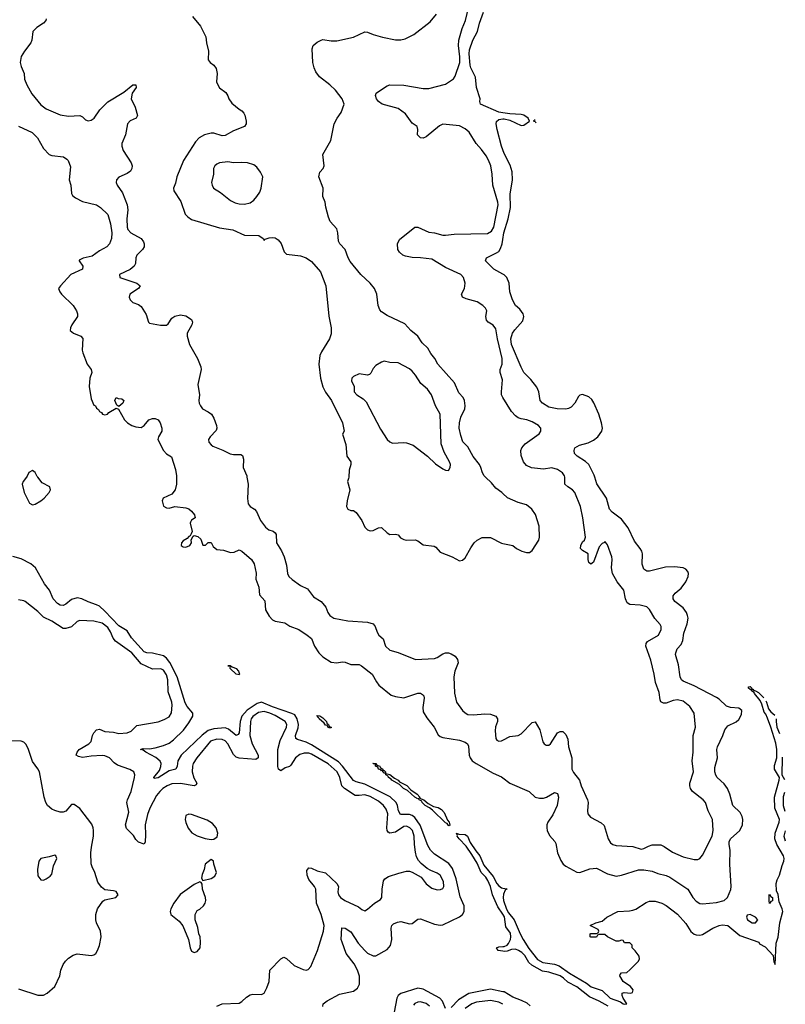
# Model space of a CAD drawing. Header units: inches. Extents: x 1384664 to 1536621, y 460766 to 646467.
# Tile 484 of 488: x 1466539 to 1472023, y 626226 to 633275. Entities that reach past the tile are written whole.
import ezdxf

# ---------------------------------------------------------------- set-up
doc = ezdxf.new("R2010")
doc.units = ezdxf.units.IN
doc.header["$MEASUREMENT"] = 0
for name, color, linetype in [('B4662', 7, 'Continuous'), ('B4663', 7, 'Continuous'), ('B4672', 7, 'Continuous'), ('B4673', 7, 'Continuous')]:
    doc.layers.add(name, color=color, linetype=linetype)

msp = doc.modelspace()

# ---------------------------------------------------------------- linework, layer by layer
at = {"layer": 'B4662', "color": 5}
for points, elevation in [([(1466587.4, 630000), (1466564.4, 629970), (1466557.6, 629950), (1466570.3, 629890), (1466610, 629814.8), (1466630, 629803), (1466650, 629807.6), (1466690, 629830.2), (1466713.6, 629850), (1466749.8, 629890), (1466759.8, 629910), (1466755.8, 629930), (1466700.6, 629960.6), (1466668.4, 630000)], 660), ([(1467662.4, 630000), (1467661.6, 629950), (1467652.7, 629910), (1467630, 629879.5), (1467566.8, 629850), (1467558.8, 629830), (1467570, 629792), (1467590, 629781), (1467610, 629778.8), (1467650, 629790.6), (1467730, 629780.5), (1467750, 629773), (1467770, 629755.5), (1467790.6, 629730), (1467796, 629710), (1467770, 629692.7), (1467762.4, 629677.6), (1467760.5, 629670), (1467774, 629610), (1467766.4, 629593.6), (1467759.8, 629580.2), (1467750, 629575.3), (1467739.1, 629560.9), (1467710, 629545.2), (1467697.3, 629530), (1467696, 629510), (1467710, 629500.7), (1467730, 629499.1), (1467759, 629510), (1467769, 629530), (1467768, 629552), (1467782, 629578), (1467790, 629582), (1467815.3, 629575.3), (1467837.3, 629557.3), (1467850, 629512), (1467870, 629512), (1467888.7, 629531.3), (1467910, 629532), (1467923.9, 629503.9), (1467950, 629481.3), (1467998, 629478), (1468050, 629460.9), (1468075.9, 629464.1), (1468110, 629480.5), (1468130, 629470.5), (1468198.4, 629410), (1468219.6, 629379.6), (1468232.4, 629312.4), (1468231.5, 629270), (1468251.3, 629211.3), (1468256.7, 629156.7), (1468294.9, 629114.9), (1468300.9, 629050), (1468324.8, 629004.8), (1468350, 628979), (1468370, 628969.2), (1468437.4, 628957.4), (1468473.4, 628933.4), (1468537.3, 628910), (1468599.3, 628870), (1468630, 628844), (1468651.8, 628790), (1468681.8, 628741.8), (1468710, 628712.7), (1468770, 628674.9), (1468810, 628670.4), (1468850, 628677.6), (1468870, 628676), (1468910, 628659.2), (1468970, 628658), (1468988.1, 628648.1), (1469062.8, 628590), (1469093.6, 628533.6), (1469111.3, 628511.3), (1469199.3, 628439.3), (1469230, 628428.7), (1469290, 628421.1), (1469390, 628453.1), (1469410, 628452.4), (1469424.7, 628444.7), (1469434.7, 628434.7), (1469437.2, 628417.2), (1469426.2, 628350), (1469430, 628320.7), (1469455.9, 628275.9), (1469507.6, 628210), (1469536.4, 628156.4), (1469550, 628144.4), (1469570, 628136.2), (1469690, 628117.4), (1469730, 628103.2), (1469746, 628090), (1469753.1, 628073.1), (1469758.2, 628010), (1469764.7, 627990), (1469780.3, 627970), (1469807.4, 627950), (1469930, 627881.8), (1469990, 627855.6), (1470000, 627847.7)], 660), ([(1468167.2, 630000), (1468176.5, 629950), (1468171.5, 629848.5), (1468176.6, 629810), (1468190.6, 629790.6), (1468222, 629770), (1468235, 629755), (1468263.1, 629690), (1468300.9, 629640.9), (1468323.6, 629623.6), (1468353.9, 629613.9), (1468370, 629602.4), (1468375.4, 629590), (1468379.3, 629530), (1468413.3, 629473.3), (1468432.8, 629430), (1468450.2, 629370), (1468457.5, 629310), (1468467.2, 629290), (1468490, 629266.8), (1468550, 629224.9), (1468599.9, 629199.9), (1468644, 629144), (1468699.5, 629110), (1468733, 629070), (1468745.5, 629030), (1468759.3, 629010), (1468790, 628990.4), (1468890, 628971.3), (1469030, 628962.6), (1469070.8, 628950), (1469084.9, 628930), (1469099.1, 628890), (1469112.4, 628870), (1469141.4, 628841.4), (1469160.2, 628790), (1469190, 628762.6), (1469250, 628745.2), (1469374.3, 628694.3), (1469510, 628702.1), (1469530, 628708.7), (1469570, 628735.3), (1469590, 628741.6), (1469610, 628741.6), (1469630, 628735.5), (1469657.8, 628717.8), (1469675.1, 628695.1), (1469679.2, 628670), (1469656.3, 628610), (1469649.6, 628570), (1469652.4, 628452.4), (1469667.6, 628390), (1469710.2, 628330.2), (1469730, 628312.4), (1469750, 628302), (1469790, 628298.9), (1469870, 628306.4), (1469910, 628302.3), (1469948.5, 628288.5), (1469962, 628270), (1469961.6, 628250), (1469947.8, 628212.2), (1469944.6, 628184.6), (1469948.2, 628130), (1469957.3, 628117.3), (1469970, 628110.8), (1469990, 628113), (1470000, 628118.2)], 680), ([(1468895.6, 630000), (1468894.8, 629990), (1468886.8, 629970), (1468902.8, 629910), (1468884, 629830), (1468881, 629790), (1468890, 629772), (1468910, 629761), (1468930, 629761), (1468950, 629746.8), (1468989.1, 629689.1), (1469010, 629642), (1469030, 629622.6), (1469050, 629615.3), (1469070, 629617.6), (1469110, 629636.4), (1469130, 629639.3), (1469170, 629602.4), (1469190, 629590.4), (1469230, 629592), (1469250, 629588.2), (1469266.8, 629566.8), (1469290, 629553), (1469310, 629549.4), (1469371.3, 629551.3), (1469390, 629543.7), (1469430, 629516), (1469506.9, 629506.9), (1469519, 629499), (1469550, 629464), (1469636, 629430), (1469690, 629402), (1469710, 629404.9), (1469730, 629422), (1469770, 629494.8), (1469795.1, 629530), (1469815.1, 629550), (1469851.4, 629568.6), (1469910, 629567), (1469990, 629528.5), (1470000, 629526.3)], 720), ([(1470000, 629883), (1469992.8, 629890), (1469950, 629920.3), (1469919.1, 629959.1), (1469876.2, 630000)], 720), ([(1468709.6, 626210), (1468713.6, 626230), (1468741.3, 626250), (1468830, 626297.9), (1468930, 626320.5), (1468958.2, 626341.8), (1468973.3, 626370), (1468972.5, 626427.5), (1468958.4, 626470), (1468934.8, 626514.8), (1468878.5, 626590), (1468848.2, 626670), (1468842.5, 626690), (1468846, 626774), (1468870, 626771.3), (1468910, 626744.7), (1468964.4, 626664.4), (1469010, 626610.2), (1469030, 626593), (1469070, 626572.3), (1469090, 626572.6), (1469170, 626617.3), (1469194.1, 626645.9), (1469204.7, 626690), (1469199.8, 626770), (1469204.7, 626790), (1469217.2, 626802.8), (1469245.3, 626814.7), (1469270, 626818.3), (1469330, 626801.3), (1469350, 626804.4), (1469390, 626835.3), (1469410, 626838.9), (1469510, 626799.1), (1469550, 626791.6), (1469570, 626794.3), (1469688.8, 626851.2), (1469710.8, 626869.2), (1469723, 626890), (1469723.1, 626930), (1469694.4, 626994.4), (1469664.3, 627124.3), (1469638.8, 627198.8), (1469612.9, 627232.9), (1469510, 627301.4), (1469480.8, 627330), (1469463.1, 627363.1), (1469407.7, 627507.7), (1469370, 627564.2), (1469350, 627578.1), (1469330, 627583.8), (1469265.6, 627585.6), (1469252.1, 627610), (1469244.1, 627650), (1469235.4, 627670), (1469192.1, 627712.1), (1469010, 627803), (1468950, 627819.1), (1468930, 627829.3), (1468851.8, 627931.8), (1468821.4, 627961.4), (1468630, 628083.9), (1468590, 628103.9), (1468530, 628121.8), (1468517.4, 628130), (1468514.4, 628150), (1468533.5, 628206.5), (1468535.7, 628230), (1468526.7, 628270), (1468510, 628297.4), (1468488.8, 628308.8), (1468350, 628355.1), (1468270, 628388.5), (1468240.4, 628379.6), (1468169.3, 628330.7), (1468130.1, 628290), (1468118, 628250), (1468111.5, 628168.5), (1468103.5, 628156.5), (1468090, 628149.8), (1468034.7, 628194.7), (1468010, 628205), (1467930, 628198.7), (1467890, 628186.9), (1467846.5, 628153.5), (1467696.8, 628010), (1467672, 627970), (1467667.2, 627930), (1467656.4, 627910), (1467610, 627897.7), (1467530, 627848.5), (1467503.5, 627843.5), (1467499.7, 627850), (1467539.6, 627900.4), (1467551, 627929), (1467552.7, 627950), (1467545.9, 627965.9), (1467513.7, 627993.7), (1467442, 628030), (1467424.4, 628044.4), (1467405.2, 628050), (1467423.5, 628056.5), (1467470, 628055.2), (1467510, 628061.6), (1467570, 628078.3), (1467610, 628095.3), (1467640.8, 628119.2), (1467711.4, 628188.6), (1467750, 628241.1), (1467778.3, 628290), (1467778.6, 628310), (1467738.5, 628358.5), (1467724.2, 628384.2), (1467668.2, 628570), (1467614.1, 628674.1), (1467590, 628703.9), (1467570, 628720.3), (1467490, 628741), (1467450, 628743.5), (1467430, 628750.3), (1467340.7, 628850), (1467310, 628899.1), (1467250, 628934.9), (1467150, 629040.9), (1467110, 629075.7), (1467090, 629087.1), (1467030, 629107), (1466984.5, 629130), (1466950, 629135), (1466910, 629125), (1466870, 629091.2), (1466850, 629081.1), (1466830, 629084.7), (1466810, 629096.4), (1466779.8, 629130), (1466751.9, 629190), (1466716, 629236), (1466653.6, 629350), (1466619.8, 629379.8), (1466550, 629414.5), (1466490, 629432.9)], 660), ([(1467950, 626212.9), (1467990.3, 626230.3), (1468110, 626234.4), (1468130, 626245.5), (1468162.9, 626277.1), (1468190, 626294.4), (1468210, 626297.6), (1468270, 626294.9), (1468290, 626306.7), (1468310, 626343), (1468324.8, 626390), (1468329.9, 626470.1), (1468410, 626550.8), (1468430, 626562.8), (1468450, 626554), (1468504.8, 626504.8), (1468570, 626475.5), (1468590, 626470.6), (1468604.5, 626475.5), (1468623.6, 626496.4), (1468673.3, 626610), (1468716.1, 626750), (1468719.6, 626790), (1468697.7, 626870), (1468665.8, 626950), (1468659.6, 627050), (1468649.9, 627069.9), (1468610, 627120.4), (1468598.2, 627150), (1468595.8, 627184.2), (1468610, 627202.4), (1468630, 627200.3), (1468670, 627182), (1468730, 627166.5), (1468811.4, 627090), (1468821.8, 627070), (1468818.4, 627030), (1468822.2, 627010), (1468836, 626990), (1468868.5, 626970), (1468964.8, 626924.8), (1468990, 626903.8), (1469010, 626895.8), (1469030, 626906.7), (1469079.2, 626950), (1469123.8, 626976.2), (1469132, 626990), (1469134.4, 627050), (1469145.8, 627110), (1469155.2, 627124.8), (1469179.8, 627140.2), (1469254.9, 627165.1), (1469310, 627178), (1469330, 627178.3), (1469350, 627171.8), (1469415.4, 627135.4), (1469450, 627089), (1469490, 627058.5), (1469530, 627045.5), (1469553, 627047), (1469570, 627054.9), (1469576.8, 627070), (1469574.9, 627105.1), (1469550.5, 627150), (1469530, 627165.7), (1469483.4, 627183.4), (1469458.1, 627198.1), (1469413.5, 627233.5), (1469395.1, 627255.1), (1469382.3, 627282.3), (1469374.7, 627314.7), (1469367, 627370), (1469365.5, 627430), (1469351.6, 627470), (1469334.1, 627490), (1469310, 627501.8), (1469290, 627499.6), (1469230, 627458.2), (1469190.7, 627450.7), (1469178.5, 627458.5), (1469170.6, 627470.6), (1469169.2, 627489.2), (1469176.7, 627590), (1469163.9, 627623.9), (1469143.7, 627650), (1469110, 627679.5), (1469050, 627714), (1469010, 627725.2), (1468970, 627719.9), (1468942, 627722), (1468865.9, 627770), (1468847.5, 627790), (1468832.2, 627850), (1468812, 627890), (1468748.2, 627948.2), (1468630, 628017.8), (1468610, 628023.5), (1468576.2, 628023.7), (1468546.5, 628013.5), (1468515, 627990), (1468481.3, 627938.7), (1468470.6, 627929.4), (1468440.4, 627919.6), (1468410, 627898.3), (1468393.6, 627910), (1468388.1, 627928.1), (1468386.9, 628050), (1468405.9, 628114.1), (1468450.4, 628210), (1468452.3, 628230), (1468440.6, 628250), (1468370, 628293.4), (1468330, 628310.8), (1468290, 628321.7), (1468250, 628314.1), (1468210, 628287.4), (1468198.2, 628270), (1468192.1, 628250), (1468187.3, 628150), (1468205.1, 628090), (1468247.9, 628010), (1468248.2, 627990), (1468230, 627978.3), (1468110, 627988.8), (1468090, 627995.3), (1468070, 628014.8), (1468030, 628091.9), (1468010, 628111.5), (1467990, 628120.9), (1467950, 628125.1), (1467906.3, 628110), (1467807.5, 627990), (1467782.7, 627950), (1467776.2, 627930), (1467775.4, 627890), (1467787.1, 627847.1), (1467806.9, 627810), (1467802.5, 627797.5), (1467790, 627789.3), (1467690, 627806.9), (1467630, 627804.1), (1467596, 627790), (1467564.1, 627770), (1467541.9, 627750), (1467520, 627720), (1467471, 627630), (1467455, 627585), (1467438, 627510), (1467440.9, 627439.1), (1467437.1, 627390), (1467430, 627371.8), (1467390, 627386.8), (1467370, 627405.4), (1467353.5, 627433.5), (1467305.1, 627485.1), (1467298, 627510), (1467321.6, 627601.6), (1467307.6, 627670), (1467310.5, 627689.5), (1467338.4, 627750), (1467362, 627850), (1467364.2, 627870), (1467357.4, 627890), (1467327.1, 627907.1), (1467238.9, 627938.9), (1467215.5, 627955.5), (1467183.5, 627990), (1467150, 628004.9), (1467130, 628007.6), (1467050, 628001.5), (1466990, 627992.4), (1466959.4, 627999.4), (1466944.3, 628010), (1466949.9, 628030), (1466965.7, 628050), (1467034.4, 628090), (1467050, 628108.1), (1467060.3, 628150), (1467070.9, 628170), (1467090, 628191.3), (1467110, 628194.7), (1467150, 628178.6), (1467210, 628174.5), (1467250, 628165.5), (1467309.9, 628170.1), (1467337.5, 628182.5), (1467377.5, 628222.5), (1467530, 628248.6), (1467575, 628265), (1467610, 628284.2), (1467627, 628313), (1467631.7, 628368.3), (1467629.3, 628390), (1467603.5, 628463.5), (1467599.4, 628550), (1467590, 628585.1), (1467570, 628617.1), (1467550, 628627.2), (1467490, 628626.5), (1467410, 628662.7), (1467341.8, 628741.8), (1467226, 628826), (1467208.5, 628848.5), (1467190, 628892.3), (1467170, 628924.9), (1467130, 628954.4), (1467070, 628968.8), (1466970, 628973.6), (1466950, 628965.7), (1466910, 628928.1), (1466870, 628915.8), (1466850, 628916.7), (1466770, 628968.3), (1466710, 628996.5), (1466670, 629038.2), (1466579.6, 629110), (1466570, 629115.6), (1466530, 629120.9)], 680), ([(1466530, 626335.6), (1466670, 626290.4), (1466710, 626290.4), (1466735.5, 626304.5), (1466790, 626354), (1466827.6, 626430), (1466834.3, 626470), (1466849.7, 626510), (1466866.3, 626533.7), (1466890, 626555.3), (1466922.6, 626577.4), (1466950, 626586.3), (1467050, 626575.8), (1467070, 626580.4), (1467083.7, 626590), (1467097.6, 626610), (1467110, 626646), (1467123.5, 626710), (1467117.7, 626750), (1467089.7, 626810), (1467085.1, 626830), (1467085.4, 626870), (1467096.9, 626910), (1467135.8, 626964.2), (1467150, 626973), (1467228, 626990), (1467244, 627010), (1467230, 627032.7), (1467210, 627039.3), (1467150, 627046.6), (1467124.2, 627064.2), (1467099.7, 627099.7), (1467077.4, 627170), (1467057.4, 627210), (1467052.2, 627232.2), (1467049.7, 627310), (1467052.6, 627350), (1467068.2, 627430), (1467068.4, 627470), (1467065.8, 627490), (1467055.5, 627515.5), (1466970, 627627.6), (1466930, 627657.2), (1466910, 627657.2), (1466870.4, 627609.6), (1466850, 627602), (1466830, 627602.4), (1466790, 627614.3), (1466770, 627623.5), (1466738, 627650), (1466726.6, 627670), (1466714.6, 627710), (1466680.5, 627890), (1466670, 627912.7), (1466630, 627964), (1466603.5, 628050), (1466586.7, 628086.7), (1466570, 628102), (1466550.7, 628110.7), (1466470, 628112)], 720), ([(1470000, 626871.2), (1469964.3, 626924.3), (1469924.9, 627010), (1469910.5, 627070.5), (1469891.5, 627111.5), (1469876.7, 627136.7), (1469845.3, 627170), (1469815.8, 627235.8), (1469778.5, 627298.5), (1469737.2, 627357.2), (1469686.3, 627410), (1469673.1, 627430), (1469675.3, 627435.3), (1469668.4, 627451.6), (1469683.9, 627443.9), (1469730, 627440.6), (1469747.4, 627430), (1469764.6, 627384.6), (1469805, 627325), (1469835.8, 627290), (1469862.7, 627222.7), (1469930, 627140.2), (1469956.8, 627090), (1469970, 627073.4), (1469990, 627060.3), (1470000, 627058.3)], 640), ([(1470000, 626606.2), (1469966, 626610), (1469955.1, 626630), (1469970, 626638), (1470000, 626638.7)], 640), ([(1469590, 626195.6), (1469568.1, 626248.1), (1469548.8, 626268.8), (1469430, 626335.1), (1469390, 626340.5), (1469270, 626304.2), (1469250.1, 626290), (1469239.4, 626270), (1469220.8, 626170)], 660), ([(1470000, 626316.3), (1469910, 626333.9), (1469755.6, 626304.4), (1469682.5, 626257.5), (1469630, 626203)], 660), ([(1469473.5, 626213.5), (1469450, 626231), (1469410, 626243.4), (1469390, 626242.3), (1469370, 626230.8), (1469360.8, 626219.2)], 680), ([(1470000, 626225.7), (1469994, 626230), (1469970, 626241.8), (1469910, 626254.2), (1469810, 626241.3), (1469777.5, 626230), (1469730, 626195.8)], 680)]:
    msp.add_lwpolyline(points, dxfattribs=dict(at, elevation=elevation))
for points, elevation in [([(1468110, 628585.1), (1468089.9, 628589.9), (1468046.9, 628630), (1468049.2, 628649.2), (1468029.6, 628650.4), (1468050, 628650.2), (1468061.2, 628641.2), (1468090, 628631.2), (1468107.4, 628610), (1468114.7, 628590)], 640), ([(1468755.1, 628204.9), (1468745.3, 628210), (1468743.1, 628223.1), (1468730, 628223.8), (1468719.2, 628239.2), (1468682.9, 628270), (1468680.2, 628280.2), (1468667.3, 628292.7), (1468690, 628292.4), (1468710, 628277.1), (1468735.5, 628250), (1468738.6, 628238.6), (1468751, 628230), (1468755.3, 628215.3), (1468771.2, 628210), (1468770, 628205.2)], 640), ([(1469159, 627881), (1469150, 627881.3), (1469139.6, 627890), (1469139.6, 627899.6), (1469130, 627898), (1469124.6, 627904.6), (1469110, 627909.2), (1469103.1, 627923.1), (1469086.6, 627930), (1469086.8, 627946.8), (1469073.2, 627946.8), (1469068.4, 627951.6), (1469090, 627951), (1469097.1, 627937.1), (1469118.3, 627930), (1469121.4, 627921.4), (1469140.3, 627910), (1469140.3, 627900.3), (1469150, 627898.7), (1469159.5, 627890)], 640), ([(1469615.6, 627504.4), (1469610, 627505.3), (1469600.8, 627520.8), (1469590, 627525.5), (1469495.4, 627615.4), (1469473.6, 627633.6), (1469442.8, 627650), (1469422, 627670), (1469419.2, 627679.2), (1469400.5, 627690), (1469398.3, 627698.3), (1469390, 627697.7), (1469370, 627707.9), (1469316.4, 627756.4), (1469288.2, 627770), (1469259.1, 627799), (1469203.8, 627830), (1469198.9, 627838.9), (1469181.5, 627850), (1469179.1, 627859.1), (1469161.3, 627870), (1469161, 627879), (1469190.5, 627870.5), (1469223.8, 627843.8), (1469250.5, 627830.5), (1469259.1, 627819.1), (1469311.4, 627791.4), (1469341.5, 627761.5), (1469385.3, 627730), (1469404.2, 627710), (1469402.4, 627702.4), (1469433.1, 627690), (1469464.5, 627664.4), (1469502.5, 627642.6), (1469535.4, 627635.4), (1469560.3, 627620.3), (1469578.8, 627598.8), (1469603.4, 627543.4), (1469615.2, 627530), (1469620.5, 627510)], 640), ([(1467750, 627587.2), (1467730, 627577.6), (1467724.2, 627550), (1467728.6, 627528.6), (1467746.7, 627486.7), (1467772.9, 627452.9), (1467810, 627431.5), (1467867.6, 627412.4), (1467910, 627406), (1467930, 627408), (1467953.9, 627426.1), (1467958.9, 627450), (1467946.4, 627490), (1467920.9, 627520.9), (1467883.1, 627543.1), (1467770, 627584.1)], 720), ([(1466790, 627294.3), (1466750, 627281.1), (1466691, 627270), (1466677.1, 627250), (1466666.4, 627190), (1466670, 627144.7), (1466690, 627117.3), (1466710, 627114), (1466730, 627124), (1466757.2, 627142.8), (1466770, 627158), (1466782, 627218), (1466804.5, 627270), (1466799.3, 627290)], 740), ([(1467910, 627262), (1467866.8, 627230), (1467861, 627190), (1467845.5, 627154.5), (1467841, 627130), (1467851.3, 627111.3), (1467910, 627126.7), (1467936.4, 627143.6), (1467949.4, 627170), (1467928.9, 627228.9), (1467928, 627250)], 720), ([(1467830, 627102), (1467790, 627084.5), (1467689.1, 627010.9), (1467643, 626950), (1467620.7, 626910), (1467617.3, 626890), (1467622.8, 626870), (1467681.3, 626821.3), (1467706.7, 626786.7), (1467748, 626690), (1467759.3, 626630), (1467770, 626607.3), (1467790, 626596.3), (1467810, 626603), (1467831.1, 626630), (1467835.1, 626670), (1467830.9, 626710), (1467823, 626730), (1467815.9, 626775.9), (1467796.2, 626830), (1467795.1, 626870), (1467810, 626897.3), (1467830, 626907.7), (1467856.2, 626930), (1467867.6, 626950), (1467871.5, 626970), (1467871.1, 626991.1), (1467849.6, 627050), (1467845.2, 627085.2), (1467839, 627099)], 720)]:
    msp.add_lwpolyline(points, close=True, dxfattribs=dict(at, elevation=elevation))
at = {"layer": 'B4663', "color": 5}
for points, elevation in [([(1470000, 630569.7), (1469999.8, 630570), (1469990.8, 630590), (1469989.1, 630610), (1469997.7, 630697.7), (1469981.2, 630750), (1469980.8, 630770), (1469995.3, 630810), (1469995.8, 630850), (1469962.1, 630990), (1469950, 631062), (1469930, 631088.5), (1469893.3, 631110), (1469883.4, 631123.4), (1469878.7, 631150), (1469884.4, 631190), (1469875.8, 631210), (1469855.8, 631230), (1469815.4, 631255.4), (1469738, 631278), (1469711.8, 631290), (1469702.4, 631310), (1469724.5, 631350), (1469729.6, 631390), (1469717.6, 631430), (1469698, 631450), (1469590, 631500.7), (1469490, 631559.9), (1469410, 631570.5), (1469350, 631572), (1469302.4, 631582.4), (1469283.6, 631590), (1469259.5, 631610), (1469247.3, 631630), (1469245.1, 631670), (1469259.5, 631700.5), (1469370, 631788.8), (1469390, 631790.2), (1469470, 631754.4), (1469510, 631749.4), (1469570, 631733.6), (1469590, 631733.6), (1469650, 631740.9), (1469890, 631745.7), (1469918.5, 631761.5), (1469934, 631790), (1469965, 631950), (1469963.7, 631970), (1469928, 632090), (1469923.4, 632170), (1469912.5, 632230), (1469898, 632270), (1469880.6, 632300.6), (1469846.9, 632346.9), (1469807.8, 632390), (1469758.6, 632470), (1469730, 632494.7), (1469690, 632514.6), (1469570, 632526.8), (1469544.9, 632515.1), (1469450, 632436), (1469430, 632427.2), (1469410, 632429.7), (1469388, 632450), (1469391.2, 632490), (1469385.1, 632510), (1469350, 632535.1), (1469302, 632602), (1469250, 632639.3), (1469134.7, 632670), (1469109.8, 632690), (1469094.7, 632710), (1469087.5, 632732.5), (1469093.2, 632750), (1469102.7, 632757.3), (1469170, 632801.3), (1469190, 632808.7), (1469290, 632806), (1469430, 632783), (1469470, 632783.7), (1469590, 632815), (1469647, 632853), (1469658.5, 632870), (1469690.8, 632969.2), (1469692.6, 633010), (1469682.4, 633090), (1469685.5, 633130), (1469708.7, 633211.3), (1469732.3, 633270), (1469765.3, 633410)], 680), ([(1466730, 633282), (1466726.7, 633270), (1466710.4, 633250), (1466661.3, 633218.7), (1466634.3, 633190), (1466627.1, 633130), (1466619.7, 633110), (1466573.4, 633050), (1466550, 633011.2), (1466543.7, 632970), (1466550, 632939.3), (1466572.3, 632890), (1466572.9, 632850), (1466590.3, 632810), (1466625.6, 632745.6), (1466690, 632665.3), (1466730, 632636.9), (1466830, 632595.3), (1466890, 632584.5), (1466970.2, 632590.2), (1466990, 632580.5), (1467010, 632559.1), (1467030.6, 632550.6), (1467050, 632555.8), (1467072.6, 632570), (1467113.8, 632630), (1467170, 632687), (1467284.3, 632755.7), (1467350, 632808.8), (1467372, 632810), (1467373, 632790), (1467345.5, 632750), (1467338.2, 632710), (1467365.3, 632650), (1467382.4, 632590), (1467373, 632570), (1467330, 632551.1), (1467311.6, 632530), (1467297.1, 632450), (1467271.9, 632390), (1467271.2, 632370), (1467279.4, 632339.4), (1467338, 632250), (1467343.8, 632230), (1467342.4, 632210), (1467332.4, 632190), (1467310, 632173.3), (1467250, 632147), (1467233, 632130), (1467230.4, 632110), (1467237.6, 632090), (1467275.8, 632035.8), (1467310.1, 631950), (1467313.4, 631913.4), (1467306.4, 631850), (1467308.6, 631790), (1467314, 631774), (1467335.8, 631750), (1467409.3, 631709.3), (1467426.1, 631686.1), (1467431.3, 631670), (1467430.2, 631650), (1467419.6, 631630), (1467377.4, 631590), (1467370.3, 631570), (1467368.7, 631530), (1467358.7, 631510), (1467330, 631486.6), (1467254.9, 631450), (1467257.1, 631430), (1467379.3, 631390), (1467402, 631370), (1467390.7, 631350), (1467329.1, 631310.9), (1467323.1, 631290), (1467329.3, 631269.3), (1467350, 631250.4), (1467390, 631237.3), (1467410, 631221), (1467444.7, 631164.7), (1467460.7, 631110), (1467470, 631103.8), (1467548.5, 631088.5), (1467590.8, 631089.2), (1467601.7, 631098.3), (1467630, 631139.5), (1467650, 631152.9), (1467690, 631162.6), (1467730, 631154), (1467768.7, 631128.7), (1467775.8, 631110), (1467772.6, 631090), (1467738.7, 631030), (1467739.6, 631010), (1467755.5, 630950), (1467813.6, 630850), (1467837.4, 630790), (1467838.3, 630770), (1467815.4, 630664.6), (1467826, 630590), (1467821.9, 630550), (1467825.4, 630530), (1467833.3, 630510), (1467849.7, 630489.7), (1467890, 630468.7), (1467912.8, 630450), (1467930, 630422.3), (1467949.7, 630370), (1467951.8, 630350), (1467946.8, 630333.2), (1467904.5, 630290), (1467892.6, 630270), (1467894.9, 630250), (1467910, 630230.4), (1467922.6, 630222.6), (1467994.4, 630194.4), (1468047.7, 630167.7), (1468070, 630161.5), (1468122.6, 630162.6), (1468135.1, 630155.1), (1468142.4, 630130), (1468139, 630070), (1468165.3, 630010), (1468167.2, 630000)], 680), ([(1467778, 633298), (1467835.3, 633230), (1467873.5, 633153.5), (1467877, 633110), (1467892.2, 633050), (1467889, 632989), (1467902.8, 632970), (1467930.4, 632950.4), (1467945.8, 632925.9), (1467954, 632890), (1467947.7, 632830), (1467957.3, 632810), (1467970, 632787.7), (1468015.3, 632755.3), (1468030.4, 632730.3), (1468036.3, 632710), (1468058, 632678), (1468110, 632634.8), (1468130, 632624), (1468145.7, 632605.7), (1468152.9, 632592.9), (1468162.3, 632550), (1468160.9, 632530), (1468148.2, 632510), (1468070, 632479.5), (1468010, 632446.5), (1467990, 632445), (1467930, 632462.8), (1467910, 632462.7), (1467862, 632450), (1467824.4, 632430), (1467798.2, 632401.8), (1467712, 632268), (1467663.8, 632150), (1467655, 632104.9), (1467641.8, 632070), (1467643.2, 632050), (1467694.1, 631974.1), (1467723.7, 631883.7), (1467743.1, 631863.1), (1467770, 631846), (1467970, 631785), (1468066.8, 631770), (1468150, 631733.8), (1468252, 631730), (1468282, 631710), (1468290, 631694), (1468296.4, 631703.6), (1468325.4, 631714.6), (1468350, 631717), (1468370, 631713.1), (1468390, 631700.4), (1468413, 631673), (1468433.5, 631613.5), (1468450, 631595.5), (1468550, 631584.9), (1468590.8, 631570), (1468630, 631544), (1468693, 631470), (1468732, 631370), (1468752.5, 631152.5), (1468770.7, 631070), (1468770, 631026), (1468759.1, 630990), (1468701.6, 630898.4), (1468689, 630871), (1468682.6, 630810), (1468693, 630710), (1468710, 630646), (1468729.6, 630609.6), (1468773.2, 630550), (1468850.2, 630390), (1468862, 630330), (1468851.3, 630308.7), (1468875.1, 630235.1), (1468881.6, 630150), (1468910.4, 630110.4), (1468910.4, 630090), (1468899.3, 630050), (1468895.6, 630000)], 720), ([(1469876.2, 630000), (1469865.7, 630010), (1469853.5, 630030), (1469842.8, 630070), (1469832.7, 630090), (1469787.9, 630147.9), (1469750, 630218), (1469713.8, 630253.8), (1469698.7, 630298.7), (1469687.9, 630350), (1469689.1, 630390), (1469698.6, 630430), (1469727, 630490), (1469730.6, 630510), (1469725.4, 630550), (1469716.3, 630570), (1469684.7, 630604.7), (1469654.3, 630674.3), (1469533.7, 630810), (1469512.6, 630850), (1469484.6, 630884.6), (1469463.5, 630923.5), (1469422, 630962), (1469389.8, 631009.8), (1469340.5, 631050), (1469297.6, 631097.6), (1469170, 631157.7), (1469130, 631184), (1469118, 631198), (1469106.6, 631230), (1469097.8, 631310), (1469080.3, 631350), (1469048.8, 631390), (1468982.6, 631450), (1468905.2, 631545.2), (1468890.8, 631570.8), (1468870.8, 631630), (1468832, 631670), (1468823.4, 631690), (1468818.9, 631750), (1468810, 631779), (1468763.7, 631830), (1468750, 631862), (1468732.1, 631932.1), (1468727.3, 631970), (1468709.6, 632010), (1468711.6, 632070), (1468680.9, 632150), (1468690, 632184.7), (1468712.7, 632210), (1468719.3, 632230), (1468709.3, 632310), (1468766.6, 632410), (1468792, 632530), (1468812, 632570), (1468842, 632610), (1468862, 632670), (1468849.6, 632710), (1468801.8, 632770), (1468760.6, 632810), (1468687.1, 632867.1), (1468661.1, 632901.1), (1468648.9, 632930), (1468639.9, 632970), (1468633.9, 633066.1), (1468641.1, 633090), (1468670, 633115.3), (1468699, 633130), (1468710, 633132.8), (1468770, 633123.9), (1468810, 633124.7), (1468930, 633151.5), (1469010, 633187.9), (1469030, 633186.5), (1469070, 633169.1), (1469138.8, 633150), (1469230, 633131.2), (1469270, 633131), (1469301.2, 633138.8), (1469361.6, 633170), (1469479.9, 633260.1), (1469525.1, 633314.9)], 720), ([(1470000, 632609.1), (1469970, 632614), (1469839, 632670), (1469834, 632690), (1469836, 632710), (1469810.8, 632790), (1469803, 632863), (1469770, 632931.3), (1469765.3, 632950), (1469758.7, 633030), (1469760.8, 633059.2), (1469784.7, 633130), (1469816.9, 633190), (1469831.5, 633250), (1469862.2, 633330)], 660), ([(1470000, 632342.9), (1469990, 632369.5), (1469958.2, 632490), (1469951.1, 632530), (1469953.9, 632546.1), (1469970, 632562), (1470000, 632565)], 660), ([(1466530, 632513.2), (1466628.1, 632468.1), (1466665.7, 632430), (1466710, 632353), (1466750, 632310.4), (1466770, 632303.1), (1466852.9, 632292.9), (1466878, 632278), (1466886.6, 632266.6), (1466902.8, 632222.8), (1466894.6, 632130), (1466905.3, 632090), (1466910.3, 632030), (1466917.8, 632017.8), (1466940.1, 632000.1), (1466990, 631973.7), (1467089.4, 631949.4), (1467117.6, 631930), (1467170, 631881.6), (1467190, 631814), (1467198.7, 631750), (1467197.7, 631710), (1467182.8, 631670), (1467164, 631650), (1467110, 631620.7), (1467057.5, 631582.5), (1466992.8, 631567.2), (1466966.4, 631553.6), (1466964.9, 631550), (1466992.4, 631510), (1466988, 631490), (1466904.4, 631450), (1466830.6, 631370), (1466817.3, 631350), (1466826.4, 631326.4), (1466838.8, 631310), (1466922, 631230), (1466947.3, 631190), (1466954, 631170), (1466953, 631150), (1466911.7, 631090), (1466902.6, 631070), (1466901.3, 631050), (1466925.5, 631030), (1466976, 631010), (1466991.9, 630991.9), (1466987.3, 630910), (1466990.5, 630890), (1467022, 630810), (1467052, 630770), (1467057.1, 630750), (1467040.7, 630710), (1467037.4, 630650), (1467050, 630561), (1467070, 630516), (1467082, 630510), (1467090, 630494), (1467103.6, 630483.6), (1467112, 630470), (1467124, 630464), (1467132, 630450), (1467150, 630446.7), (1467168, 630450), (1467178, 630462), (1467230, 630494), (1467247.3, 630487.3), (1467290.6, 630410), (1467310.8, 630390), (1467342.8, 630370), (1467370, 630359.3), (1467410, 630356.3), (1467430, 630370.8), (1467463.7, 630410), (1467490, 630420.9), (1467510, 630419.6), (1467530, 630410.3), (1467544.9, 630390), (1467556.2, 630350), (1467556.5, 630330), (1467533.8, 630290), (1467528.5, 630270), (1467570, 630190.3), (1467590, 630167.4), (1467625.8, 630145.8), (1467655.8, 630055.8), (1467662.6, 630010), (1467662.4, 630000)], 660), ([(1470000, 631452.9), (1469934, 631490), (1469876, 631550), (1469882, 631570), (1469954.7, 631605.3), (1469970, 631616.1), (1469983.4, 631636.6), (1469995.6, 631670), (1470000, 631702.2)], 660), ([(1466668.4, 630000), (1466664.6, 630004.6), (1466650, 630033), (1466630, 630047.3), (1466605.9, 630034.1), (1466592.8, 630007.2), (1466587.4, 630000)], 660)]:
    msp.add_lwpolyline(points, dxfattribs=dict(at, elevation=elevation))
for points, elevation in [([(1468030, 632258.7), (1467970, 632250.7), (1467950, 632242.2), (1467936, 632230), (1467927.9, 632210), (1467927.6, 632170), (1467914, 632110), (1467916.9, 632090), (1467928.3, 632068.3), (1467977.2, 632037.2), (1468050, 631981.7), (1468083.2, 631963.2), (1468110, 631956.1), (1468150, 631953.8), (1468190, 631964.9), (1468215.5, 631984.4), (1468238.3, 632010), (1468258.5, 632041.5), (1468268.5, 632070), (1468279.7, 632150), (1468264.9, 632184.9), (1468238.8, 632218.8), (1468215.4, 632235.4), (1468170, 632251.1), (1468130, 632254), (1468070, 632249.7)], 740), ([(1469150, 630829.4), (1469130, 630824.5), (1469090, 630800.7), (1469070, 630777), (1469054.5, 630745.5), (1469044, 630736), (1469030, 630729.7), (1468970, 630740.5), (1468930, 630720.9), (1468917.3, 630710), (1468915.5, 630690), (1468934.4, 630650), (1468934.3, 630610), (1468952.8, 630590), (1469000.4, 630560.4), (1469019.6, 630539.5), (1469123, 630343), (1469170, 630269.5), (1469190, 630251.9), (1469210, 630243.9), (1469290, 630248.2), (1469310, 630246), (1469358.4, 630230), (1469459.5, 630150), (1469516.4, 630096.4), (1469570, 630060.3), (1469590, 630050.4), (1469610, 630047.7), (1469622.9, 630070), (1469623.6, 630090), (1469618, 630110), (1469578.3, 630178.3), (1469558.5, 630238.5), (1469551.7, 630450), (1469517.6, 630510), (1469489.7, 630590), (1469458.9, 630630), (1469411.5, 630671.5), (1469374.7, 630730), (1469350, 630758), (1469330, 630775.1), (1469250, 630818.3), (1469190, 630821.6)], 740), ([(1467250, 630506), (1467234.6, 630514.6), (1467221.2, 630550), (1467229.2, 630570.8), (1467243.5, 630563.5), (1467270, 630561), (1467284.7, 630550), (1467278.8, 630530)], 660)]:
    msp.add_lwpolyline(points, close=True, dxfattribs=dict(at, elevation=elevation))
at = {"layer": 'B4672', "color": 5}
for points, elevation in [([(1470000, 627847.7), (1470050, 627808.4), (1470189.2, 627749.2), (1470230.7, 627710), (1470261.8, 627701.8), (1470290, 627701.8), (1470311.1, 627708.9), (1470370, 627743.1), (1470390, 627735.8), (1470399.3, 627710), (1470389.4, 627650), (1470358.5, 627581.5), (1470322.3, 627530), (1470314.6, 627510), (1470314.6, 627490), (1470318, 627470), (1470333.8, 627433.8), (1470371.4, 627391.4), (1470378, 627378), (1470390.4, 627310), (1470414.7, 627254.7), (1470430.5, 627230), (1470450, 627214.4), (1470530, 627172.7), (1470550, 627170.4), (1470623.5, 627196.5), (1470670, 627201.3), (1470750, 627160.3), (1470810, 627143.9), (1470850, 627149.3), (1470970, 627187.8), (1471010, 627188.7), (1471070, 627178.4), (1471110, 627163.5), (1471170, 627149.2), (1471196.3, 627136.3), (1471324.7, 627050), (1471359.1, 626990), (1471383.2, 626963.2), (1471410, 626948.7), (1471430, 626945.5), (1471530, 626955), (1471583.7, 626970), (1471608.6, 626991.4), (1471632.4, 627047.6), (1471635.3, 627070), (1471624.3, 627230), (1471628.7, 627330), (1471620.3, 627370), (1471621.6, 627390), (1471630.8, 627410), (1471698, 627470), (1471714.8, 627510), (1471719.2, 627550), (1471714.5, 627570), (1471699, 627599), (1471645.8, 627650), (1471625.2, 627730), (1471607.4, 627770), (1471583.8, 627803.8), (1471535.5, 627850), (1471525.3, 627865.3), (1471518.5, 627890), (1471518.3, 627921.7), (1471535.9, 627990), (1471532.3, 628050), (1471536.5, 628070), (1471574.2, 628150), (1471588.3, 628191.7), (1471610, 628218.7), (1471670.8, 628249.2), (1471690, 628266), (1471710, 628301), (1471711.5, 628330), (1471690, 628346.3), (1471630, 628349.8), (1471600.4, 628360.3), (1471550, 628409.9), (1471530, 628423.4), (1471370, 628506.1), (1471290, 628539.7), (1471279.1, 628550), (1471269.8, 628570), (1471256.5, 628656.5), (1471236.9, 628730), (1471238, 628742), (1471248, 628770), (1471277.1, 628803), (1471289.1, 628830), (1471295.8, 628884.2), (1471319.5, 628950), (1471325.7, 628990), (1471323.2, 629010), (1471314.1, 629030), (1471290, 629064.8), (1471230.8, 629110), (1471219.3, 629130), (1471220.6, 629150), (1471234.6, 629170), (1471275.6, 629204.4), (1471309.3, 629250), (1471325.9, 629290), (1471329, 629310), (1471324.6, 629324.6), (1471310, 629340.3), (1471290, 629349.8), (1471230, 629358.1), (1471164.2, 629355.8), (1471050, 629327.1), (1471030, 629328.2), (1471010, 629342), (1470997.6, 629377.6), (1470998.8, 629450), (1470995, 629470), (1470984.2, 629490), (1470942, 629542), (1470896.7, 629636.7), (1470850, 629700.4), (1470782, 629750), (1470762.9, 629770), (1470743.1, 629850), (1470673.1, 629953.1), (1470658.3, 630000)], 660), ([(1470000, 628118.2), (1470050, 628144.4), (1470110, 628150.5), (1470130, 628163), (1470210, 628243), (1470230, 628247.3), (1470265.3, 628190), (1470285.4, 628105.4), (1470295.5, 628090), (1470310, 628080.3), (1470330, 628081.7), (1470341.6, 628090), (1470390, 628168.5), (1470410, 628179.3), (1470430, 628178), (1470450, 628158), (1470464.6, 628124.6), (1470469.3, 628070), (1470493.8, 627990), (1470493, 627910), (1470504.5, 627884.5), (1470548.2, 627830), (1470561.5, 627790), (1470606.5, 627690), (1470610.2, 627670), (1470605.3, 627610), (1470609, 627589), (1470626.3, 627566.3), (1470704.7, 627524.7), (1470725.9, 627505.9), (1470752.8, 627410), (1470770, 627382.6), (1470786.5, 627370), (1470810, 627362.2), (1470930, 627354.9), (1470990, 627335.6), (1471010, 627340.3), (1471041.6, 627358.4), (1471070, 627367.7), (1471130, 627367), (1471156, 627356), (1471214.1, 627314.1), (1471290, 627280.6), (1471370, 627261.8), (1471396.6, 627263.4), (1471411, 627269), (1471430, 627292.7), (1471499.4, 627430), (1471505.5, 627470), (1471500.3, 627550), (1471470.9, 627610), (1471449.8, 627669.8), (1471433.6, 627690), (1471357.4, 627750), (1471343.1, 627770), (1471337.6, 627790), (1471338.7, 627810), (1471366.2, 627890), (1471354.6, 627970), (1471361.8, 628030), (1471362.6, 628150), (1471379.2, 628210), (1471369.7, 628310), (1471339.1, 628359), (1471290, 628397.3), (1471250, 628405.9), (1471219.4, 628400.6), (1471170, 628382.8), (1471150, 628382.2), (1471132.2, 628392.2), (1471125.9, 628405.9), (1471118.5, 628458.5), (1471094, 628530), (1471084.1, 628590), (1471058.3, 628690), (1471023.9, 628790), (1471026, 628810), (1471035.9, 628824.1), (1471113.6, 628870), (1471132.4, 628910), (1471132.6, 628930), (1471125.5, 628945.5), (1471088.9, 628988.9), (1471050, 629052), (1471030.8, 629070.8), (1470983.6, 629083.6), (1470910, 629087.7), (1470890, 629099.7), (1470878.1, 629130), (1470865.8, 629190), (1470819.2, 629250), (1470785.7, 629310), (1470777.7, 629350), (1470782.6, 629410), (1470779.7, 629430), (1470750, 629515.3), (1470735.1, 629535.1), (1470730, 629539), (1470726.9, 629533.1), (1470710, 629526), (1470690, 629500.5), (1470650, 629391.6), (1470630, 629377.7), (1470615.8, 629390), (1470610.9, 629410), (1470611, 629450), (1470570, 629474.8), (1470556.2, 629490), (1470558.1, 629510), (1470570, 629536.5), (1470583.5, 629550), (1470590.8, 629570), (1470572.6, 629710), (1470554.6, 629790), (1470515.4, 629890), (1470498.9, 629910), (1470465.6, 629930), (1470443.9, 629950), (1470442.5, 630000)], 680), ([(1470000, 629526.3), (1470070, 629510.4), (1470097.3, 629490), (1470136.3, 629470), (1470170, 629460.2), (1470190, 629460.2), (1470210, 629476.2), (1470256.2, 629550), (1470261, 629570), (1470259.6, 629650), (1470233.5, 629733.5), (1470207.9, 629770), (1470170, 629801), (1470110, 629819.5), (1470031.9, 629851.9), (1470000, 629883)], 720), ([(1470000, 627058.3), (1470030, 627052), (1470016.9, 627043.1), (1470004.7, 627015.3), (1470001.1, 626990), (1470003.3, 626970), (1470025.9, 626905.9), (1470039.7, 626879.7), (1470079.7, 626830), (1470123.2, 626730), (1470145.9, 626690), (1470185.9, 626625.9), (1470247.7, 626547.7), (1470285.8, 626525.8), (1470370, 626513.4), (1470402.1, 626502.1), (1470476.9, 626450), (1470598.2, 626378.2), (1470633.1, 626350), (1470710, 626325.5), (1470769, 626269), (1470843.4, 626243.4), (1470860.7, 626230), (1470874, 626226), (1470888.7, 626230), (1470860.9, 626270), (1470853.2, 626290), (1470855.3, 626304.7), (1470869.4, 626310.6), (1470915.5, 626304.5), (1470929, 626311), (1470932.7, 626330), (1470914, 626354), (1470862, 626390), (1470838, 626430), (1470840.4, 626439.6), (1470850, 626452), (1470887.3, 626452.7), (1470908.4, 626471.6), (1470968.4, 626531.6), (1470978, 626550), (1470975.3, 626570), (1470948.4, 626608.4), (1470926, 626630), (1470926, 626650), (1470910, 626666), (1470870, 626666), (1470862, 626682), (1470850, 626686), (1470830, 626678), (1470810, 626678), (1470748.4, 626708.4), (1470730, 626726), (1470690, 626726), (1470678, 626722), (1470670, 626706), (1470630, 626706), (1470626, 626710), (1470626, 626730), (1470630, 626734), (1470670, 626734), (1470682, 626738), (1470686, 626750), (1470682, 626762), (1470626, 626790), (1470666, 626810), (1470710, 626821), (1470745.2, 626850), (1470822, 626890), (1470905.6, 626894.4), (1470930, 626900.7), (1470951.9, 626908.1), (1471025.8, 626954.2), (1471050, 626964), (1471090, 626964), (1471138, 626950), (1471170, 626933), (1471250, 626870.7), (1471310, 626804.9), (1471346.5, 626746.5), (1471369.2, 626729.2), (1471384.1, 626724.1), (1471410, 626721.7), (1471430, 626726.7), (1471504.5, 626770), (1471550, 626790.2), (1471570, 626795.3), (1471610, 626790.3), (1471698, 626718), (1471834, 626670), (1471838, 626658), (1471878, 626638), (1471935.3, 626575.3), (1471941, 626530), (1471950, 626512), (1471956.5, 626663.5), (1471972.6, 626707.4), (1471984, 626810), (1472004.7, 626890), (1472001.1, 626910), (1471978.4, 626958.4), (1471971.3, 627011.3), (1471958.9, 627038.9), (1471956.5, 627090), (1471963.1, 627116.9), (1471981.4, 627150), (1471999.2, 627220.8), (1472011.4, 627250), (1472013.6, 627270), (1472008.9, 627290), (1471962.3, 627370), (1471947.1, 627410), (1471949.1, 627450.9), (1471977.8, 627530), (1471980.2, 627550), (1471947, 627630), (1471945.7, 627710), (1471979.5, 627830), (1471980.9, 627850), (1471945.4, 627910), (1471945.1, 627934.9), (1471962.9, 627990), (1471962.1, 628050), (1471955.4, 628095.4), (1471919.5, 628210), (1471895.6, 628275.6), (1471882.4, 628302.4), (1471870, 628316.4), (1471854.3, 628374.3), (1471841.4, 628401.4), (1471801.5, 628450), (1471799.3, 628459.3), (1471781.6, 628470), (1471779.7, 628479.7), (1471770, 628480.5), (1471759.6, 628490), (1471760.1, 628499.9), (1471770, 628500.4), (1471783, 628490), (1471780.7, 628480.7), (1471790, 628482), (1471794.7, 628474.7), (1471810, 628471), (1471830, 628457.7), (1471869.1, 628419.7)], 640), ([(1471883.6, 628397.6), (1471888.4, 628390), (1471901.7, 628341.7), (1471919.5, 628319.5), (1471948.7, 628297)], 640), ([(1471956.9, 628270.5), (1471956, 628250), (1471962, 628210), (1471980.4, 628165.5)], 640), ([(1472000.8, 627996.3), (1471999, 627990), (1471997.6, 627870), (1472016.5, 627836.5)], 640), ([(1472017.7, 627742.7), (1472008, 627712), (1472006.7, 627650), (1472019.6, 627609.4)], 640), ([(1472021.6, 627467.2), (1472012.6, 627430), (1472022.6, 627396.1)], 640), ([(1470000, 626638.7), (1470010, 626639), (1470030, 626650.3), (1470039, 626661), (1470054.1, 626690), (1470057.9, 626710), (1470055.3, 626735.3), (1470021.5, 626781.5), (1470012.5, 626852.5), (1470000, 626871.2)], 640), ([(1470753.2, 626213.2), (1470690, 626248.7), (1470619.8, 626279.8), (1470530.4, 626350.5), (1470465.5, 626385.5), (1470434.1, 626414.1), (1470410, 626429), (1470330, 626455.4), (1470284.3, 626464.3), (1470206.8, 626506.8), (1470185.8, 626525.8), (1470156, 626576), (1470135.9, 626595.9), (1470111.5, 626611.5), (1470090, 626620.2), (1470061.5, 626618.5), (1470030, 626607.1), (1470010, 626605.1), (1470000, 626606.2)], 640), ([(1470196, 626216), (1470173.5, 626233.5), (1470133.7, 626253.7), (1470070, 626276.2), (1470010, 626314.3), (1470000, 626316.3)], 660)]:
    msp.add_lwpolyline(points, dxfattribs=dict(at, elevation=elevation))
for points, elevation in [([(1471910, 626948), (1471906, 626970), (1471906, 627010), (1471910, 627014), (1471918, 626998), (1471930.8, 626990), (1471930, 626966), (1471918, 626962)], 640), ([(1471770, 626869.7), (1471750, 626863.7), (1471744.7, 626850), (1471751.8, 626830), (1471785.5, 626810), (1471810, 626808.6), (1471825.4, 626830), (1471809.6, 626850)], 660)]:
    msp.add_lwpolyline(points, close=True, dxfattribs=dict(at, elevation=elevation))
at = {"layer": 'B4673', "color": 5}
for points, elevation in [([(1470000, 632565), (1470010, 632566), (1470050, 632555.3), (1470130, 632517.3), (1470150, 632520.2), (1470189.8, 632550), (1470180.8, 632570), (1470150, 632591.4), (1470130, 632597.1), (1470050, 632601), (1470000, 632609.1)], 660), ([(1470232.1, 632558.3), (1470219.1, 632550), (1470230, 632545.5), (1470235.8, 632537.3)], 660), ([(1470000, 631702.2), (1470006.5, 631750), (1470038.2, 631850), (1470055.3, 631930), (1470052.7, 632027.3), (1470069.2, 632130), (1470067.1, 632187.2), (1470053.1, 632233.1), (1470010, 632316.3), (1470000, 632342.9)], 660), ([(1470658.3, 630000), (1470653.9, 630013.9), (1470614.7, 630090), (1470591.5, 630111.5), (1470532.3, 630150), (1470512.7, 630170), (1470509.4, 630190), (1470516, 630210), (1470549, 630230), (1470610, 630245.3), (1470650, 630266), (1470680.4, 630290), (1470707.8, 630330), (1470712.7, 630350), (1470705.4, 630390), (1470686.8, 630450), (1470652.1, 630532.1), (1470636, 630556), (1470615.1, 630575.1), (1470570, 630592.9), (1470550, 630587.4), (1470541.4, 630578.6), (1470516.3, 630530), (1470490, 630502.4), (1470470, 630490.9), (1470450, 630486.3), (1470388, 630490), (1470330, 630502.2), (1470283.7, 630530), (1470266.6, 630550), (1470256.9, 630610), (1470243.9, 630643.9), (1470200.5, 630700.5), (1470149.7, 630750), (1470130, 630786.6), (1470060.7, 630950), (1470056.9, 630990), (1470068.8, 631030), (1470084.8, 631055.2), (1470141.6, 631118.4), (1470148.8, 631150), (1470144.1, 631170), (1470122.3, 631202.3), (1470091.3, 631230), (1470069.7, 631270), (1470050, 631328), (1470044.8, 631390), (1470027.1, 631430), (1470008.3, 631448.3), (1470000, 631452.9)], 660), ([(1470442.5, 630000), (1470442.2, 630010), (1470426.2, 630030), (1470390, 630054.6), (1470350, 630065.7), (1470290, 630057.8), (1470205.9, 630065.9), (1470170, 630084.7), (1470148.3, 630110), (1470130, 630155.3), (1470129.1, 630190), (1470135.3, 630210), (1470160.3, 630239.7), (1470259.6, 630310), (1470271.3, 630330), (1470271.2, 630350), (1470254, 630370), (1470210, 630395.8), (1470170.4, 630410.4), (1470130, 630416.6), (1470110, 630423.8), (1470090, 630438.1), (1470062.7, 630470), (1470000, 630569.7)], 680)]:
    msp.add_lwpolyline(points, dxfattribs=dict(at, elevation=elevation))

doc.saveas('drawing.dxf')
